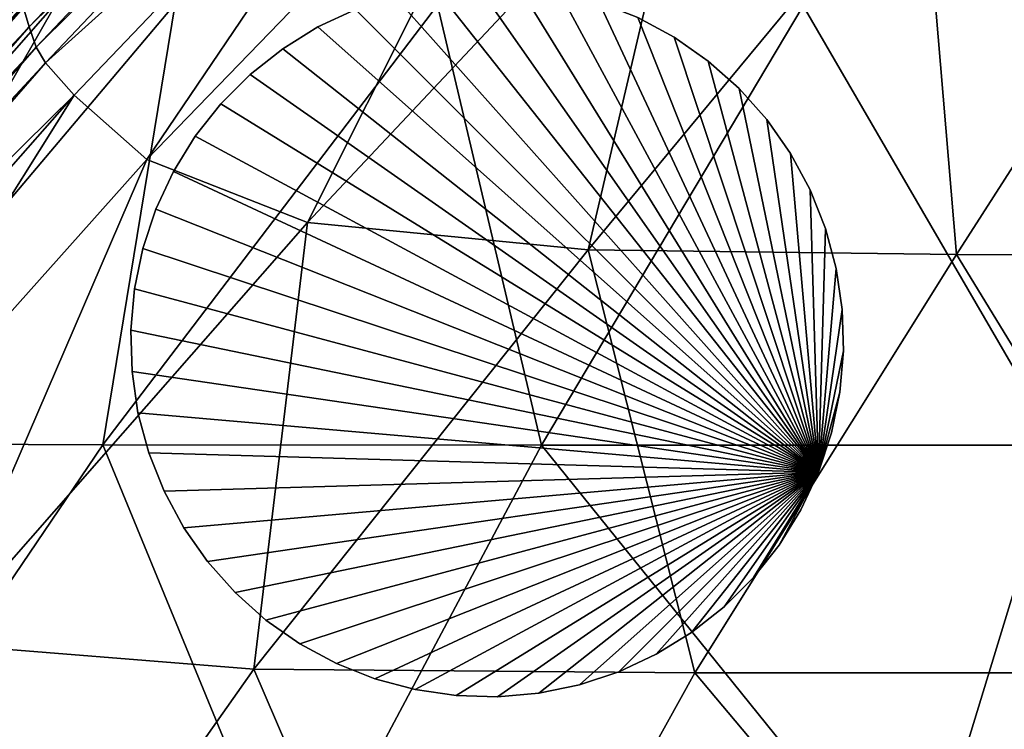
# Model space of a CAD drawing. Extents: x -7.4 to 7.4, y -11.5 to 9.8.
# Tile 288 of 469: x -4.6 to -3.2, y 7.1 to 8.1. Entities that reach past the tile are written whole.
import ezdxf

# ---------------------------------------------------------------- set-up
doc = ezdxf.new("R2010")
doc.units = 0
doc.header["$MEASUREMENT"] = 0
for name, color, linetype in [('A-FURN-3-ST', 150, 'Continuous'), ('A-FURN-3-ST-GD', 252, 'Continuous'), ('A-FURN-3-ST-SI', 160, 'Continuous')]:
    doc.layers.add(name, color=color, linetype=linetype)

msp = doc.modelspace()

# ---------------------------------------------------------------- meshes
at = {"layer": 'A-FURN-3-ST'}
mesh = msp.add_polyface(dxfattribs=at)
corners = [(-2.3404, 9.5564, 0.6182), (-2.2912, 9.7057, 1.0007), (-1.9487, 9.6319, 1.0008), (-2.6336, 9.6099, 0.6182), (-2.5664, 9.7687, 1.0005), (-2.8487, 9.6256, 0.6233), (-2.7551, 9.7837, 1.0014), (-3.0247, 9.559, 0.6481), (-2.9951, 9.6404, 1.0044), (-3.3325, 9.2399, 0.6233), (-3.4183, 9.2527, 1.0016), (-3.8311, 8.7021, 0.6182), (-3.9661, 8.7043, 1.0008), (-4.3581, 8.1193, 0.6182), (-4.5203, 8.1223, 1.001), (-4.8677, 7.5162, 0.6182), (-5.0485, 7.5208, 1.0011), (-5.3454, 6.878, 0.6182), (-5.5424, 6.8831, 1.0012), (-2.4981, 9.1919, 0.5658), (-2.839, 9.224, 0.5658), (-2.7171, 8.6813, 0.5584), (-3.1458, 8.6921, 0.5584), (-2.1241, 9.1542, 0.5658), (-2.2831, 8.6688, 0.5584), (-1.9902, 9.4936, 0.6182), (-1.918, 8.1123, 0.5584), (-2.3941, 8.1138, 0.5584), (-1.9338, 7.5139, 0.5584), (-2.4683, 7.5139, 0.5584), (-1.9418, 6.8755, 0.5584), (-2.5325, 6.8755, 0.5584), (-3.5403, 8.6986, 0.5658), (-3.1266, 9.2403, 0.573), (-3.8558, 7.5139, 0.5584), (-4.4575, 7.5142, 0.5658), (-3.9986, 8.1177, 0.5658), (-3.4969, 8.1167, 0.5584), (-4.1952, 6.8755, 0.5584), (-4.8901, 6.8758, 0.5658), (-3.3412, 6.8755, 0.5584), (-3.1463, 7.5139, 0.5584), (-2.9376, 8.1153, 0.5584)]
mesh.append_faces([[corners[k] for k in face] for face in [(0, 1, 2), (3, 4, 1), (1, 0, 3), (5, 6, 4), (4, 3, 5), (7, 8, 6), (6, 5, 7), (7, 9, 10), (10, 8, 7), (10, 9, 11), (11, 12, 10), (12, 11, 13), (13, 14, 12), (14, 13, 15), (15, 16, 14), (16, 15, 17), (17, 18, 16), (0, 19, 20), (20, 3, 0), (20, 19, 21), (21, 22, 20), (19, 23, 24), (24, 21, 19), (25, 23, 19), (19, 0, 25), (26, 27, 24), (32, 33, 20), (20, 22, 32), (33, 5, 3), (3, 20, 33), (9, 7, 5), (5, 33, 9), (11, 9, 33), (33, 32, 11), (34, 35, 36), (36, 37, 34), (37, 36, 32), (32, 22, 37), (36, 13, 11), (11, 32, 36), (35, 15, 13), (13, 36, 35), (38, 39, 35), (35, 34, 38), (39, 17, 15), (15, 35, 39), (40, 38, 34), (34, 41, 40), (27, 42, 21), (21, 24, 27), (42, 37, 22), (22, 21, 42), (41, 34, 37), (37, 42, 41)]])
mesh.append_faces([[corners[k] for k in face] for face in [(28, 29, 27), (30, 31, 29), (41, 29, 31)]], dxfattribs={"vtx0": -1, "vtx1": -1, "vtx2": -1})
mesh.append_faces([[corners[k] for k in face] for face in [(31, 40, 41), (29, 41, 42)]], dxfattribs={"vtx0": -1, "vtx2": -1})
mesh.append_faces([[corners[k] for k in face] for face in [(42, 27, 29)]], dxfattribs={"vtx1": -1, "vtx2": -1})
mesh = msp.add_polyface(dxfattribs=at)
corners = [(-3.015, 9.6548, 17.5833), (-3.0154, 9.6535, 17.5767), (-3.456, 9.2526, 17.5831), (-3.0145, 9.6569, 17.5946), (-3.4558, 9.2539, 17.5897), (-3.4556, 9.2559, 17.6011), (-3.0202, 9.555, 17.6351), (-3.0284, 9.5804, 17.6167), (-3.4597, 9.1823, 17.6231), (-3.4502, 9.1578, 17.6416), (-3.4069, 9.1079, 17.7349), (-2.9753, 9.5031, 17.7286), (-2.7352, 9.6503, 17.7279), (-2.781, 9.7029, 17.6343), (-3.024, 9.6129, 17.6215), (-3.0175, 9.6431, 17.6244), (-3.4569, 9.2426, 17.6308), (-3.4592, 9.2135, 17.6279), (-3.4557, 9.2551, 17.6187), (-3.0146, 9.6561, 17.6123), (-2.6333, 8.8395, 18.2179), (-2.9353, 8.3235, 18.2456), (-2.5066, 8.3132, 18.2556), (-3.159, 8.9009, 18.1132), (-2.9247, 8.861, 18.1985), (-2.6781, 9.2744, 18.1091), (-2.8678, 9.2303, 18.0682), (-2.4608, 9.255, 18.1226), (-3.3337, 8.3355, 18.2223), (-3.2864, 7.7755, 18.2606), (-2.7271, 7.7743, 18.2753), (-3.015, 9.6548, 17.571), (-3.0145, 9.6569, 17.5658), (-3.4556, 9.2559, 17.5723), (-3.4558, 9.2539, 17.5774), (-2.656, 9.5248, 17.9213), (-2.4691, 9.5093, 17.9272), (-2.5541, 9.6354, 17.7319), (-2.8946, 9.3871, 17.917), (-3.3102, 9.0062, 17.9275)]
mesh.append_faces([[corners[k] for k in face] for face in [(0, 1, 2), (3, 0, 4), (4, 5, 3), (6, 7, 8), (9, 10, 11), (11, 6, 9), (6, 11, 12), (7, 6, 13), (14, 15, 16), (7, 14, 17), (5, 18, 19), (19, 3, 5), (15, 19, 18), (20, 21, 22), (23, 24, 25), (25, 26, 23), (24, 20, 27), (27, 25, 24), (28, 21, 20), (20, 24, 28), (28, 24, 23), (29, 21, 28), (21, 29, 30), (30, 22, 21), (31, 32, 33), (1, 31, 34), (12, 35, 36), (36, 37, 12), (35, 25, 27), (27, 36, 35), (38, 26, 25), (25, 35, 38), (11, 38, 35), (35, 12, 11), (10, 39, 38), (38, 11, 10), (39, 23, 26), (26, 38, 39)]])
mesh = msp.add_polyface(dxfattribs=at)
corners = [(-4.5697, 8.1256, 17.6176), (-4.5691, 8.1238, 17.6063), (-5.0993, 7.525, 17.6124), (-5.1004, 7.5268, 17.6237), (-4.5687, 8.1227, 17.5997), (-5.0987, 7.5241, 17.6058), (-4.0116, 8.7031, 17.5985), (-4.0118, 8.7051, 17.6099), (-4.5488, 8.0602, 17.6399), (-4.536, 8.0384, 17.6583), (-3.9923, 8.6123, 17.6504), (-4.0035, 8.6354, 17.632), (-4.497, 7.9941, 17.7512), (-3.9512, 8.5651, 17.7436), (-5.0533, 7.4454, 17.6646), (-5.0677, 7.4657, 17.6462), (-4.5662, 8.1138, 17.6473), (-4.5584, 8.0879, 17.6445), (-4.008, 8.665, 17.6367), (-5.082, 7.4916, 17.6508), (-5.0947, 7.5158, 17.6534), (-4.5695, 8.1248, 17.6351), (-4.0118, 8.7043, 17.6274), (-4.0108, 8.6925, 17.6396), (-5.1001, 7.5261, 17.6413), (-3.652, 8.3784, 18.1306), (-4.1766, 7.8196, 18.1386), (-3.7918, 7.7817, 18.2331), (-3.3337, 8.3355, 18.2223), (-3.2864, 7.7755, 18.2606), (-4.5691, 8.1238, 17.594), (-5.0993, 7.525, 17.6001), (-4.5697, 8.1256, 17.5888), (-5.1004, 7.5268, 17.595), (-4.0116, 8.7031, 17.5862), (-4.0116, 8.702, 17.5919), (-4.397, 7.9059, 17.9448), (-3.8501, 8.4712, 17.9375), (-4.9183, 7.3217, 17.9504)]
mesh.append_faces([[corners[k] for k in face] for face in [(0, 1, 2), (2, 3, 0), (1, 4, 5), (5, 2, 1), (4, 1, 6), (1, 0, 7), (8, 9, 10), (10, 11, 8), (9, 12, 13), (13, 10, 9), (12, 9, 14), (9, 8, 15), (16, 17, 18), (17, 8, 11), (11, 18, 17), (8, 17, 19), (20, 19, 17), (17, 16, 20), (0, 21, 22), (21, 16, 23), (24, 20, 16), (16, 21, 24), (3, 24, 21), (21, 0, 3), (25, 26, 27), (27, 28, 25), (28, 27, 29), (4, 30, 31), (31, 5, 4), (30, 32, 33), (33, 31, 30), (32, 30, 34), (30, 4, 35), (13, 12, 36), (36, 37, 13), (37, 36, 26), (26, 25, 37), (38, 36, 12)]])
mesh = msp.add_polyface(dxfattribs=at)
corners = [(-5.0993, 7.525, 17.6124), (-5.0987, 7.5241, 17.6058), (-5.5941, 6.8874, 17.6111), (-5.5949, 6.8884, 17.6177), (-5.1004, 7.5268, 17.6237), (-5.5963, 6.8899, 17.629), (-5.5526, 6.8335, 17.6517), (-5.5367, 6.8147, 17.6701), (-5.0533, 7.4454, 17.6646), (-5.0677, 7.4657, 17.6462), (-5.5015, 6.7765, 17.7624), (-5.0162, 7.404, 17.7572), (-4.497, 7.9941, 17.7512), (-4.536, 8.0384, 17.6583), (-5.082, 7.4916, 17.6508), (-4.5488, 8.0602, 17.6399), (-5.5886, 6.8798, 17.6587), (-5.5714, 6.8574, 17.6561), (-5.0947, 7.5158, 17.6534), (-5.5959, 6.8893, 17.6465), (-5.1001, 7.5261, 17.6413), (-3.7918, 7.7817, 18.2331), (-4.2503, 7.2062, 18.242), (-3.6453, 7.2012, 18.2744), (-3.2864, 7.7755, 18.2606), (-4.1766, 7.8196, 18.1386), (-4.6839, 7.2413, 18.1447), (-4.6827, 6.5936, 18.2499), (-3.9847, 6.589, 18.2875), (-3.1308, 6.589, 18.3157), (-2.9359, 7.2012, 18.2954), (-2.7271, 7.7743, 18.2753), (-2.2579, 7.2012, 18.3126), (-5.0993, 7.525, 17.6001), (-5.1004, 7.5268, 17.595), (-5.5963, 6.8899, 17.6003), (-5.5949, 6.8884, 17.6054), (-4.397, 7.9059, 17.9448), (-4.9183, 7.3217, 17.9504), (-5.4057, 6.7004, 17.9552), (-5.1594, 6.626, 18.1501)]
mesh.append_faces([[corners[k] for k in face] for face in [(0, 1, 2), (2, 3, 0), (4, 0, 3), (3, 5, 4), (6, 7, 8), (8, 9, 6), (7, 10, 11), (11, 8, 7), (8, 11, 12), (9, 8, 13), (14, 9, 15), (16, 17, 14), (14, 18, 16), (17, 6, 9), (9, 14, 17), (5, 19, 20), (20, 4, 5), (19, 16, 18), (18, 20, 19), (21, 22, 23), (23, 24, 21), (25, 26, 22), (22, 21, 25), (27, 22, 26), (28, 23, 22), (29, 30, 23), (31, 30, 32), (24, 23, 30), (30, 31, 24), (33, 34, 35), (35, 36, 33), (1, 33, 36), (36, 2, 1), (37, 38, 26), (26, 25, 37), (12, 11, 38), (11, 10, 39), (39, 38, 11), (40, 26, 38)]])
mesh = msp.add_polyface(dxfattribs=at)
corners = [(-5.5015, 6.7765, 17.7624), (-5.5367, 6.8147, 17.6701), (-5.9789, 6.1279, 17.6783), (-5.5526, 6.8335, 17.6517), (-5.9961, 6.145, 17.6599), (-5.5714, 6.8574, 17.6561), (-6.019, 6.1669, 17.6642), (-5.5886, 6.8798, 17.6587), (-6.0404, 6.1872, 17.6666), (-5.5959, 6.8893, 17.6465), (-6.0495, 6.1959, 17.6544), (-5.5944, 5.956, 18.1573), (-5.9816, 5.2133, 18.1686), (-5.4303, 5.187, 18.271), (-5.0783, 5.9265, 18.259), (-4.5717, 5.1832, 18.316), (-4.2953, 5.9223, 18.301), (-5.7324, 4.357, 18.2865), (-4.8088, 4.3538, 18.3339), (-4.6839, 7.2413, 18.1447), (-5.1594, 6.626, 18.1501), (-4.6827, 6.5936, 18.2499), (-4.2503, 7.2062, 18.242), (-3.9847, 6.589, 18.2875), (-5.0023, 3.4161, 18.3553), (-3.4677, 5.1832, 18.3564), (-3.309, 5.9223, 18.336), (-2.433, 5.1832, 18.3914), (-2.3808, 5.9223, 18.3656), (-3.6039, 4.3538, 18.3778), (-2.4779, 4.3538, 18.4164), (-3.6453, 7.2012, 18.2744), (-3.1308, 6.589, 18.3157), (-2.9359, 7.2012, 18.2954), (-2.322, 6.589, 18.3391), (-4.9183, 7.3217, 17.9504), (-5.4057, 6.7004, 17.9552), (-5.8516, 6.0238, 17.9623), (-5.9454, 6.0931, 17.7702)]
mesh.append_faces([[corners[k] for k in face] for face in [(0, 1, 2), (1, 3, 4), (3, 5, 6), (5, 7, 8), (7, 9, 10), (11, 12, 13), (13, 14, 11), (14, 13, 15), (15, 16, 14), (13, 17, 18), (18, 15, 13), (17, 13, 12), (19, 20, 21), (22, 21, 23), (21, 14, 16), (16, 23, 21), (20, 11, 14), (14, 21, 20), (24, 18, 17), (16, 15, 25), (25, 26, 16), (26, 25, 27), (27, 28, 26), (25, 29, 30), (30, 27, 25), (15, 18, 29), (29, 25, 15), (31, 23, 32), (33, 32, 34), (32, 26, 28), (28, 34, 32), (23, 16, 26), (26, 32, 23), (35, 36, 20), (36, 37, 11), (11, 20, 36), (36, 0, 38), (38, 37, 36)]])
at = {"layer": 'A-FURN-3-ST-GD'}
mesh = msp.add_polyface(dxfattribs=at)
corners = [(-3.4759, 7.4768, 0), (-4.4142, 7.7282, 0), (-4.4027, 7.7839, 0), (-4.3848, 7.8379, 0), (-4.3608, 7.8894, 0), (-4.3309, 7.9378, 0), (-4.2957, 7.9824, 0), (-4.2555, 8.0227, 0), (-4.2108, 8.0579, 0), (-4.1624, 8.0878, 0), (-4.1109, 8.1118, 0), (-4.0569, 8.1297, 0), (-3.8315, 8.1363, 0), (-3.8877, 8.1445, 0), (-3.8877, 8.1445, 0.1137), (-3.8315, 8.1363, 0.1137), (-3.9446, 8.1462, 0), (-3.9446, 8.1462, 0.1137), (-4.0012, 8.1412, 0), (-4.0012, 8.1412, 0.1137), (-4.0569, 8.1297, 0.1137), (-4.1109, 8.1118, 0.1137), (-4.1624, 8.0878, 0.1137), (-3.9446, 8.1462, 0.2275), (-3.8877, 8.1445, 0.2275), (-4.0012, 8.1412, 0.2275), (-4.0569, 8.1297, 0.2275), (-4.1109, 8.1118, 0.2275), (-4.1624, 8.0878, 0.2275), (-3.9446, 8.1462, 0.3412), (-3.8877, 8.1445, 0.3412), (-4.0012, 8.1412, 0.3412), (-4.0569, 8.1297, 0.3412), (-4.1109, 8.1118, 0.3412), (-4.1624, 8.0878, 0.3412), (-3.9446, 8.1462, 0.455), (-3.8877, 8.1445, 0.455), (-4.0012, 8.1412, 0.455), (-4.0569, 8.1297, 0.455), (-4.1109, 8.1118, 0.455), (-4.1624, 8.0878, 0.455), (-3.9446, 8.1462, 0.5688), (-3.8877, 8.1445, 0.5688), (-4.0012, 8.1412, 0.5688), (-4.0569, 8.1297, 0.5688), (-4.1109, 8.1118, 0.5688), (-4.1624, 8.0878, 0.5688), (-4.2108, 8.0579, 0.455), (-4.2108, 8.0579, 0.5688), (-3.4759, 7.4768, 0.5688), (-4.2555, 8.0227, 0.5688), (-4.2957, 7.9824, 0.5688), (-4.3309, 7.9378, 0.5688), (-4.3608, 7.8894, 0.5688), (-4.3848, 7.8379, 0.5688), (-4.4027, 7.7839, 0.5688), (-4.4142, 7.7282, 0.5688)]
mesh.append_faces([[corners[k] for k in face] for face in [(12, 13, 14, 15), (13, 16, 17, 14), (16, 18, 19, 17), (18, 11, 20, 19), (11, 10, 21, 20), (10, 9, 22, 21), (14, 17, 23, 24), (17, 19, 25, 23), (19, 20, 26, 25), (20, 21, 27, 26), (21, 22, 28, 27), (24, 23, 29, 30), (23, 25, 31, 29), (25, 26, 32, 31), (26, 27, 33, 32), (27, 28, 34, 33), (30, 29, 35, 36), (29, 31, 37, 35), (31, 32, 38, 37), (32, 33, 39, 38), (33, 34, 40, 39), (36, 35, 41, 42), (35, 37, 43, 41), (37, 38, 44, 43), (38, 39, 45, 44), (39, 40, 46, 45), (40, 47, 48, 46)]])
mesh.append_faces([[corners[k] for k in face] for face in [(0, 1, 2), (0, 2, 3), (0, 3, 4), (0, 4, 5), (0, 5, 6), (0, 6, 7), (0, 7, 8), (0, 8, 9), (0, 9, 10), (0, 10, 11), (49, 44, 45), (49, 45, 46), (49, 46, 48), (49, 48, 50), (49, 50, 51), (49, 51, 52), (49, 52, 53), (49, 53, 54), (49, 54, 55), (49, 55, 56)]], dxfattribs={"vtx0": -1, "vtx2": -1})
mesh = msp.add_polyface(dxfattribs=at)
corners = [(-3.4759, 7.4768, 0), (-4.0569, 8.1297, 0), (-4.0012, 8.1412, 0), (-3.9446, 8.1462, 0), (-3.8877, 8.1445, 0), (-3.8315, 8.1363, 0), (-3.5141, 7.9141, 0), (-3.5468, 7.9606, 0), (-3.5468, 7.9606, 0.1137), (-3.5141, 7.9141, 0.1137), (-3.5846, 8.0031, 0), (-3.5846, 8.0031, 0.1137), (-3.627, 8.0409, 0), (-3.627, 8.0409, 0.1137), (-3.6736, 8.0736, 0), (-3.6736, 8.0736, 0.1137), (-3.7237, 8.1005, 0), (-3.7237, 8.1005, 0.1137), (-3.7765, 8.1215, 0), (-3.7765, 8.1215, 0.1137), (-3.8315, 8.1363, 0.1137), (-3.5468, 7.9606, 0.2275), (-3.5141, 7.9141, 0.2275), (-3.5846, 8.0031, 0.2275), (-3.627, 8.0409, 0.2275), (-3.6736, 8.0736, 0.2275), (-3.7237, 8.1005, 0.2275), (-3.7765, 8.1215, 0.2275), (-3.8315, 8.1363, 0.2275), (-3.8877, 8.1445, 0.1137), (-3.8877, 8.1445, 0.2275), (-3.5468, 7.9606, 0.3412), (-3.5141, 7.9141, 0.3412), (-3.5846, 8.0031, 0.3412), (-3.627, 8.0409, 0.3412), (-3.6736, 8.0736, 0.3412), (-3.7237, 8.1005, 0.3412), (-3.7765, 8.1215, 0.3412), (-3.8315, 8.1363, 0.3412), (-3.8877, 8.1445, 0.3412), (-3.5468, 7.9606, 0.455), (-3.5141, 7.9141, 0.455), (-3.5846, 8.0031, 0.455), (-3.627, 8.0409, 0.455), (-3.6736, 8.0736, 0.455), (-3.7237, 8.1005, 0.455), (-3.7765, 8.1215, 0.455), (-3.8315, 8.1363, 0.455), (-3.8877, 8.1445, 0.455), (-3.5468, 7.9606, 0.5688), (-3.5141, 7.9141, 0.5688), (-3.5846, 8.0031, 0.5688), (-3.627, 8.0409, 0.5688), (-3.6736, 8.0736, 0.5688), (-3.7237, 8.1005, 0.5688), (-3.7765, 8.1215, 0.5688), (-3.8315, 8.1363, 0.5688), (-3.8877, 8.1445, 0.5688), (-3.4759, 7.4768, 0.5688), (-3.9446, 8.1462, 0.5688), (-4.0012, 8.1412, 0.5688), (-4.0569, 8.1297, 0.5688)]
mesh.append_faces([[corners[k] for k in face] for face in [(6, 7, 8, 9), (7, 10, 11, 8), (10, 12, 13, 11), (12, 14, 15, 13), (14, 16, 17, 15), (16, 18, 19, 17), (18, 5, 20, 19), (9, 8, 21, 22), (8, 11, 23, 21), (11, 13, 24, 23), (13, 15, 25, 24), (15, 17, 26, 25), (17, 19, 27, 26), (19, 20, 28, 27), (20, 29, 30, 28), (22, 21, 31, 32), (21, 23, 33, 31), (23, 24, 34, 33), (24, 25, 35, 34), (25, 26, 36, 35), (26, 27, 37, 36), (27, 28, 38, 37), (28, 30, 39, 38), (32, 31, 40, 41), (31, 33, 42, 40), (33, 34, 43, 42), (34, 35, 44, 43), (35, 36, 45, 44), (36, 37, 46, 45), (37, 38, 47, 46), (38, 39, 48, 47), (41, 40, 49, 50), (40, 42, 51, 49), (42, 43, 52, 51), (43, 44, 53, 52), (44, 45, 54, 53), (45, 46, 55, 54), (46, 47, 56, 55), (47, 48, 57, 56)]])
mesh.append_faces([[corners[k] for k in face] for face in [(0, 1, 2), (0, 2, 3), (0, 3, 4), (0, 4, 5), (58, 56, 57), (58, 57, 59), (58, 59, 60), (58, 60, 61)]], dxfattribs={"vtx0": -1, "vtx2": -1})
mesh = msp.add_polyface(dxfattribs=at)
corners = [(-3.4759, 7.4768, 0), (-3.8315, 8.1363, 0), (-3.7765, 8.1215, 0), (-3.7237, 8.1005, 0), (-3.6736, 8.0736, 0), (-3.627, 8.0409, 0), (-3.5846, 8.0031, 0), (-3.5468, 7.9606, 0), (-3.5141, 7.9141, 0), (-3.4871, 7.864, 0), (-3.4662, 7.8112, 0), (-3.4514, 7.7562, 0), (-3.4432, 7.7, 0), (-3.4415, 7.6431, 0), (-3.4432, 7.7, 0.1137), (-3.4415, 7.6431, 0.1137), (-3.4514, 7.7562, 0.1137), (-3.4662, 7.8112, 0.1137), (-3.4871, 7.864, 0.1137), (-3.5141, 7.9141, 0.1137), (-3.4432, 7.7, 0.2275), (-3.4415, 7.6431, 0.2275), (-3.4514, 7.7562, 0.2275), (-3.4662, 7.8112, 0.2275), (-3.4871, 7.864, 0.2275), (-3.5141, 7.9141, 0.2275), (-3.4432, 7.7, 0.3412), (-3.4415, 7.6431, 0.3412), (-3.4514, 7.7562, 0.3412), (-3.4662, 7.8112, 0.3412), (-3.4871, 7.864, 0.3412), (-3.5141, 7.9141, 0.3412), (-3.4432, 7.7, 0.455), (-3.4415, 7.6431, 0.455), (-3.4514, 7.7562, 0.455), (-3.4662, 7.8112, 0.455), (-3.4871, 7.864, 0.455), (-3.5141, 7.9141, 0.455), (-3.4432, 7.7, 0.5688), (-3.4415, 7.6431, 0.5688), (-3.4514, 7.7562, 0.5688), (-3.4662, 7.8112, 0.5688), (-3.4871, 7.864, 0.5688), (-3.5141, 7.9141, 0.5688), (-3.4759, 7.4768, 0.5688), (-3.5468, 7.9606, 0.5688), (-3.5846, 8.0031, 0.5688), (-3.627, 8.0409, 0.5688), (-3.6736, 8.0736, 0.5688), (-3.7237, 8.1005, 0.5688), (-3.7765, 8.1215, 0.5688), (-3.8315, 8.1363, 0.5688)]
mesh.append_faces([[corners[k] for k in face] for face in [(13, 12, 14, 15), (12, 11, 16, 14), (11, 10, 17, 16), (10, 9, 18, 17), (9, 8, 19, 18), (15, 14, 20, 21), (14, 16, 22, 20), (16, 17, 23, 22), (17, 18, 24, 23), (18, 19, 25, 24), (21, 20, 26, 27), (20, 22, 28, 26), (22, 23, 29, 28), (23, 24, 30, 29), (24, 25, 31, 30), (27, 26, 32, 33), (26, 28, 34, 32), (28, 29, 35, 34), (29, 30, 36, 35), (30, 31, 37, 36), (33, 32, 38, 39), (32, 34, 40, 38), (34, 35, 41, 40), (35, 36, 42, 41), (36, 37, 43, 42)]])
mesh.append_faces([[corners[k] for k in face] for face in [(0, 1, 2), (0, 2, 3), (0, 3, 4), (0, 4, 5), (0, 5, 6), (0, 6, 7), (0, 7, 8), (0, 8, 9), (0, 9, 10), (0, 10, 11), (0, 11, 12), (44, 38, 40), (44, 40, 41), (44, 41, 42), (44, 42, 43), (44, 43, 45), (44, 45, 46), (44, 46, 47), (44, 47, 48), (44, 48, 49), (44, 49, 50), (44, 50, 51)]], dxfattribs={"vtx0": -1, "vtx2": -1})
mesh = msp.add_polyface(dxfattribs=at)
corners = [(-4.1624, 8.0878, 0), (-4.2108, 8.0579, 0), (-4.2108, 8.0579, 0.1137), (-4.1624, 8.0878, 0.1137), (-4.2555, 8.0227, 0), (-4.2555, 8.0227, 0.1137), (-4.2957, 7.9824, 0), (-4.2957, 7.9824, 0.1137), (-4.3309, 7.9378, 0), (-4.3309, 7.9378, 0.1137), (-4.3608, 7.8894, 0), (-4.3608, 7.8894, 0.1137), (-4.3848, 7.8379, 0), (-4.3848, 7.8379, 0.1137), (-4.4027, 7.7839, 0), (-4.4027, 7.7839, 0.1137), (-4.4142, 7.7282, 0), (-4.4142, 7.7282, 0.1137), (-4.4192, 7.6716, 0), (-4.4192, 7.6716, 0.1137), (-4.2108, 8.0579, 0.2275), (-4.1624, 8.0878, 0.2275), (-4.2555, 8.0227, 0.2275), (-4.2957, 7.9824, 0.2275), (-4.3309, 7.9378, 0.2275), (-4.3608, 7.8894, 0.2275), (-4.3848, 7.8379, 0.2275), (-4.4027, 7.7839, 0.2275), (-4.4142, 7.7282, 0.2275), (-4.4192, 7.6716, 0.2275), (-4.2108, 8.0579, 0.3412), (-4.1624, 8.0878, 0.3412), (-4.2555, 8.0227, 0.3412), (-4.2957, 7.9824, 0.3412), (-4.3309, 7.9378, 0.3412), (-4.3608, 7.8894, 0.3412), (-4.3848, 7.8379, 0.3412), (-4.4027, 7.7839, 0.3412), (-4.4142, 7.7282, 0.3412), (-4.4192, 7.6716, 0.3412), (-4.2108, 8.0579, 0.455), (-4.1624, 8.0878, 0.455), (-4.2555, 8.0227, 0.455), (-4.2957, 7.9824, 0.455), (-4.3309, 7.9378, 0.455), (-4.3608, 7.8894, 0.455), (-4.3848, 7.8379, 0.455), (-4.4027, 7.7839, 0.455), (-4.4142, 7.7282, 0.455), (-4.4192, 7.6716, 0.455), (-4.4175, 7.6147, 0.3412), (-4.4175, 7.6147, 0.455), (-4.2555, 8.0227, 0.5688), (-4.2108, 8.0579, 0.5688), (-4.2957, 7.9824, 0.5688), (-4.3309, 7.9378, 0.5688), (-4.3608, 7.8894, 0.5688), (-4.3848, 7.8379, 0.5688), (-4.4027, 7.7839, 0.5688), (-4.4142, 7.7282, 0.5688), (-4.4192, 7.6716, 0.5688), (-4.4175, 7.6147, 0.5688)]
mesh.append_faces([[corners[k] for k in face] for face in [(0, 1, 2, 3), (1, 4, 5, 2), (4, 6, 7, 5), (6, 8, 9, 7), (8, 10, 11, 9), (10, 12, 13, 11), (12, 14, 15, 13), (14, 16, 17, 15), (16, 18, 19, 17), (3, 2, 20, 21), (2, 5, 22, 20), (5, 7, 23, 22), (7, 9, 24, 23), (9, 11, 25, 24), (11, 13, 26, 25), (13, 15, 27, 26), (15, 17, 28, 27), (17, 19, 29, 28), (21, 20, 30, 31), (20, 22, 32, 30), (22, 23, 33, 32), (23, 24, 34, 33), (24, 25, 35, 34), (25, 26, 36, 35), (26, 27, 37, 36), (27, 28, 38, 37), (28, 29, 39, 38), (31, 30, 40, 41), (30, 32, 42, 40), (32, 33, 43, 42), (33, 34, 44, 43), (34, 35, 45, 44), (35, 36, 46, 45), (36, 37, 47, 46), (37, 38, 48, 47), (38, 39, 49, 48), (39, 50, 51, 49), (40, 42, 52, 53), (42, 43, 54, 52), (43, 44, 55, 54), (44, 45, 56, 55), (45, 46, 57, 56), (46, 47, 58, 57), (47, 48, 59, 58), (48, 49, 60, 59), (49, 51, 61, 60)]])
mesh = msp.add_polyface(dxfattribs=at)
corners = [(-3.4759, 7.4768, 0), (-4.0842, 7.1931, 0), (-4.137, 7.2141, 0), (-4.1871, 7.2411, 0), (-4.2337, 7.2737, 0), (-4.2761, 7.3115, 0), (-4.314, 7.354, 0), (-4.3466, 7.4006, 0), (-4.3736, 7.4507, 0), (-4.3946, 7.5035, 0), (-4.4093, 7.5584, 0), (-4.4175, 7.6147, 0), (-4.4192, 7.6716, 0), (-4.4142, 7.7282, 0), (-4.0842, 7.1931, 0.1137), (-4.137, 7.2141, 0.1137), (-4.0292, 7.1784, 0), (-4.0292, 7.1784, 0.1137), (-3.973, 7.1702, 0), (-3.973, 7.1702, 0.1137), (-3.9161, 7.1685, 0), (-3.9161, 7.1685, 0.1137), (-3.8595, 7.1735, 0), (-3.8595, 7.1735, 0.1137), (-4.0842, 7.1931, 0.2275), (-4.137, 7.2141, 0.2275), (-4.0292, 7.1784, 0.2275), (-3.973, 7.1702, 0.2275), (-3.9161, 7.1685, 0.2275), (-4.0842, 7.1931, 0.3412), (-4.137, 7.2141, 0.3412), (-4.0292, 7.1784, 0.3412), (-3.973, 7.1702, 0.3412), (-3.9161, 7.1685, 0.3412), (-4.1871, 7.2411, 0.3412), (-4.137, 7.2141, 0.455), (-4.1871, 7.2411, 0.455), (-4.0842, 7.1931, 0.455), (-4.0292, 7.1784, 0.455), (-3.973, 7.1702, 0.455), (-3.9161, 7.1685, 0.455), (-4.137, 7.2141, 0.5688), (-4.1871, 7.2411, 0.5688), (-4.0842, 7.1931, 0.5688), (-4.0292, 7.1784, 0.5688), (-3.973, 7.1702, 0.5688), (-3.9161, 7.1685, 0.5688), (-3.4759, 7.4768, 0.5688), (-4.4142, 7.7282, 0.5688), (-4.4192, 7.6716, 0.5688), (-4.4175, 7.6147, 0.5688), (-4.4093, 7.5584, 0.5688), (-4.3946, 7.5035, 0.5688), (-4.3736, 7.4507, 0.5688), (-4.3466, 7.4006, 0.5688), (-4.314, 7.354, 0.5688), (-4.2761, 7.3115, 0.5688), (-4.2337, 7.2737, 0.5688)]
mesh.append_faces([[corners[k] for k in face] for face in [(2, 1, 14, 15), (1, 16, 17, 14), (16, 18, 19, 17), (18, 20, 21, 19), (20, 22, 23, 21), (15, 14, 24, 25), (14, 17, 26, 24), (17, 19, 27, 26), (19, 21, 28, 27), (25, 24, 29, 30), (24, 26, 31, 29), (26, 27, 32, 31), (27, 28, 33, 32), (34, 30, 35, 36), (30, 29, 37, 35), (29, 31, 38, 37), (31, 32, 39, 38), (32, 33, 40, 39), (36, 35, 41, 42), (35, 37, 43, 41), (37, 38, 44, 43), (38, 39, 45, 44), (39, 40, 46, 45)]])
mesh.append_faces([[corners[k] for k in face] for face in [(0, 1, 2), (0, 2, 3), (0, 3, 4), (0, 4, 5), (0, 5, 6), (0, 6, 7), (0, 7, 8), (0, 8, 9), (0, 9, 10), (0, 10, 11), (0, 11, 12), (0, 12, 13), (47, 48, 49), (47, 49, 50), (47, 50, 51), (47, 51, 52), (47, 52, 53), (47, 53, 54), (47, 54, 55), (47, 55, 56), (47, 56, 57), (47, 57, 42), (47, 42, 41), (47, 41, 43)]], dxfattribs={"vtx0": -1, "vtx2": -1})
mesh = msp.add_polyface(dxfattribs=at)
corners = [(-3.4759, 7.4768, 0), (-3.4999, 7.4252, 0), (-3.5298, 7.3768, 0), (-3.565, 7.3322, 0), (-3.6053, 7.292, 0), (-3.6499, 7.2568, 0), (-3.4432, 7.7, 0), (-3.4415, 7.6431, 0), (-3.4465, 7.5865, 0), (-3.458, 7.5308, 0), (-3.4465, 7.5865, 0.1137), (-3.458, 7.5308, 0.1137), (-3.4415, 7.6431, 0.1137), (-3.5298, 7.3768, 0.1137), (-3.565, 7.3322, 0.1137), (-3.4999, 7.4252, 0.1137), (-3.4759, 7.4768, 0.1137), (-3.4465, 7.5865, 0.2275), (-3.458, 7.5308, 0.2275), (-3.4415, 7.6431, 0.2275), (-3.5298, 7.3768, 0.2275), (-3.565, 7.3322, 0.2275), (-3.4999, 7.4252, 0.2275), (-3.4759, 7.4768, 0.2275), (-3.4465, 7.5865, 0.3412), (-3.458, 7.5308, 0.3412), (-3.4415, 7.6431, 0.3412), (-3.6053, 7.292, 0.2275), (-3.565, 7.3322, 0.3412), (-3.6053, 7.292, 0.3412), (-3.5298, 7.3768, 0.3412), (-3.4999, 7.4252, 0.3412), (-3.4759, 7.4768, 0.3412), (-3.4465, 7.5865, 0.455), (-3.458, 7.5308, 0.455), (-3.4415, 7.6431, 0.455), (-3.565, 7.3322, 0.455), (-3.6053, 7.292, 0.455), (-3.5298, 7.3768, 0.455), (-3.4999, 7.4252, 0.455), (-3.4759, 7.4768, 0.455), (-3.4465, 7.5865, 0.5688), (-3.458, 7.5308, 0.5688), (-3.4415, 7.6431, 0.5688), (-3.565, 7.3322, 0.5688), (-3.6053, 7.292, 0.5688), (-3.5298, 7.3768, 0.5688), (-3.4999, 7.4252, 0.5688), (-3.4759, 7.4768, 0.5688), (-3.4432, 7.7, 0.5688), (-3.6499, 7.2568, 0.5688)]
mesh.append_faces([[corners[k] for k in face] for face in [(9, 8, 10, 11), (8, 7, 12, 10), (3, 2, 13, 14), (2, 1, 15, 13), (1, 0, 16, 15), (0, 9, 11, 16), (11, 10, 17, 18), (10, 12, 19, 17), (14, 13, 20, 21), (13, 15, 22, 20), (15, 16, 23, 22), (16, 11, 18, 23), (18, 17, 24, 25), (17, 19, 26, 24), (27, 21, 28, 29), (21, 20, 30, 28), (20, 22, 31, 30), (22, 23, 32, 31), (23, 18, 25, 32), (25, 24, 33, 34), (24, 26, 35, 33), (29, 28, 36, 37), (28, 30, 38, 36), (30, 31, 39, 38), (31, 32, 40, 39), (32, 25, 34, 40), (34, 33, 41, 42), (33, 35, 43, 41), (37, 36, 44, 45), (36, 38, 46, 44), (38, 39, 47, 46), (39, 40, 48, 47), (40, 34, 42, 48)]])
mesh.append_faces([[corners[k] for k in face] for face in [(0, 8, 9), (48, 46, 47)]], dxfattribs={"vtx0": -1})
mesh.append_faces([[corners[k] for k in face] for face in [(0, 2, 3), (0, 3, 4), (0, 4, 5), (0, 6, 7), (0, 7, 8), (48, 41, 43), (48, 43, 49), (48, 50, 45), (48, 45, 44), (48, 44, 46)]], dxfattribs={"vtx0": -1, "vtx2": -1})
mesh.append_faces([[corners[k] for k in face] for face in [(0, 1, 2), (48, 42, 41)]], dxfattribs={"vtx2": -1})
mesh = msp.add_polyface(dxfattribs=at)
corners = [(-4.4192, 7.6716, 0), (-4.4175, 7.6147, 0), (-4.4175, 7.6147, 0.1137), (-4.4192, 7.6716, 0.1137), (-4.4093, 7.5584, 0), (-4.4093, 7.5584, 0.1137), (-4.3946, 7.5035, 0), (-4.3946, 7.5035, 0.1137), (-4.3736, 7.4507, 0), (-4.3736, 7.4507, 0.1137), (-4.3466, 7.4006, 0), (-4.3466, 7.4006, 0.1137), (-4.314, 7.354, 0), (-4.314, 7.354, 0.1137), (-4.2761, 7.3115, 0), (-4.2761, 7.3115, 0.1137), (-4.2337, 7.2737, 0), (-4.2337, 7.2737, 0.1137), (-4.1871, 7.2411, 0), (-4.1871, 7.2411, 0.1137), (-4.137, 7.2141, 0), (-4.137, 7.2141, 0.1137), (-4.4175, 7.6147, 0.2275), (-4.4192, 7.6716, 0.2275), (-4.4093, 7.5584, 0.2275), (-4.3946, 7.5035, 0.2275), (-4.3736, 7.4507, 0.2275), (-4.3466, 7.4006, 0.2275), (-4.314, 7.354, 0.2275), (-4.2761, 7.3115, 0.2275), (-4.2337, 7.2737, 0.2275), (-4.1871, 7.2411, 0.2275), (-4.137, 7.2141, 0.2275), (-4.4175, 7.6147, 0.3412), (-4.4192, 7.6716, 0.3412), (-4.4093, 7.5584, 0.3412), (-4.3946, 7.5035, 0.3412), (-4.3736, 7.4507, 0.3412), (-4.3466, 7.4006, 0.3412), (-4.314, 7.354, 0.3412), (-4.2761, 7.3115, 0.3412), (-4.2337, 7.2737, 0.3412), (-4.1871, 7.2411, 0.3412), (-4.137, 7.2141, 0.3412), (-4.4093, 7.5584, 0.455), (-4.4175, 7.6147, 0.455), (-4.3946, 7.5035, 0.455), (-4.3736, 7.4507, 0.455), (-4.3466, 7.4006, 0.455), (-4.314, 7.354, 0.455), (-4.2761, 7.3115, 0.455), (-4.2337, 7.2737, 0.455), (-4.1871, 7.2411, 0.455), (-4.4093, 7.5584, 0.5688), (-4.4175, 7.6147, 0.5688), (-4.3946, 7.5035, 0.5688), (-4.3736, 7.4507, 0.5688), (-4.3466, 7.4006, 0.5688), (-4.314, 7.354, 0.5688), (-4.2761, 7.3115, 0.5688), (-4.2337, 7.2737, 0.5688), (-4.1871, 7.2411, 0.5688)]
mesh.append_faces([[corners[k] for k in face] for face in [(0, 1, 2, 3), (1, 4, 5, 2), (4, 6, 7, 5), (6, 8, 9, 7), (8, 10, 11, 9), (10, 12, 13, 11), (12, 14, 15, 13), (14, 16, 17, 15), (16, 18, 19, 17), (18, 20, 21, 19), (3, 2, 22, 23), (2, 5, 24, 22), (5, 7, 25, 24), (7, 9, 26, 25), (9, 11, 27, 26), (11, 13, 28, 27), (13, 15, 29, 28), (15, 17, 30, 29), (17, 19, 31, 30), (19, 21, 32, 31), (23, 22, 33, 34), (22, 24, 35, 33), (24, 25, 36, 35), (25, 26, 37, 36), (26, 27, 38, 37), (27, 28, 39, 38), (28, 29, 40, 39), (29, 30, 41, 40), (30, 31, 42, 41), (31, 32, 43, 42), (33, 35, 44, 45), (35, 36, 46, 44), (36, 37, 47, 46), (37, 38, 48, 47), (38, 39, 49, 48), (39, 40, 50, 49), (40, 41, 51, 50), (41, 42, 52, 51), (45, 44, 53, 54), (44, 46, 55, 53), (46, 47, 56, 55), (47, 48, 57, 56), (48, 49, 58, 57), (49, 50, 59, 58), (50, 51, 60, 59), (51, 52, 61, 60)]])
mesh = msp.add_polyface(dxfattribs=at)
corners = [(-3.4759, 7.4768, 0), (-3.6499, 7.2568, 0), (-3.6983, 7.2269, 0), (-3.7498, 7.2029, 0), (-3.8038, 7.185, 0), (-3.8595, 7.1735, 0), (-3.9161, 7.1685, 0), (-3.973, 7.1702, 0), (-4.0292, 7.1784, 0), (-4.0842, 7.1931, 0), (-3.8038, 7.185, 0.1137), (-3.8595, 7.1735, 0.1137), (-3.7498, 7.2029, 0.1137), (-3.6983, 7.2269, 0.1137), (-3.6499, 7.2568, 0.1137), (-3.6053, 7.292, 0), (-3.6053, 7.292, 0.1137), (-3.565, 7.3322, 0), (-3.565, 7.3322, 0.1137), (-3.9161, 7.1685, 0.1137), (-3.8595, 7.1735, 0.2275), (-3.9161, 7.1685, 0.2275), (-3.8038, 7.185, 0.2275), (-3.7498, 7.2029, 0.2275), (-3.6983, 7.2269, 0.2275), (-3.6499, 7.2568, 0.2275), (-3.6053, 7.292, 0.2275), (-3.565, 7.3322, 0.2275), (-3.8595, 7.1735, 0.3412), (-3.9161, 7.1685, 0.3412), (-3.8038, 7.185, 0.3412), (-3.7498, 7.2029, 0.3412), (-3.6983, 7.2269, 0.3412), (-3.6499, 7.2568, 0.3412), (-3.6053, 7.292, 0.3412), (-3.8595, 7.1735, 0.455), (-3.9161, 7.1685, 0.455), (-3.8038, 7.185, 0.455), (-3.7498, 7.2029, 0.455), (-3.6983, 7.2269, 0.455), (-3.6499, 7.2568, 0.455), (-3.6053, 7.292, 0.455), (-3.8595, 7.1735, 0.5688), (-3.9161, 7.1685, 0.5688), (-3.8038, 7.185, 0.5688), (-3.7498, 7.2029, 0.5688), (-3.6983, 7.2269, 0.5688), (-3.6499, 7.2568, 0.5688), (-3.6053, 7.292, 0.5688), (-3.4759, 7.4768, 0.5688), (-4.0842, 7.1931, 0.5688), (-4.0292, 7.1784, 0.5688), (-3.973, 7.1702, 0.5688)]
mesh.append_faces([[corners[k] for k in face] for face in [(5, 4, 10, 11), (4, 3, 12, 10), (3, 2, 13, 12), (2, 1, 14, 13), (1, 15, 16, 14), (15, 17, 18, 16), (19, 11, 20, 21), (11, 10, 22, 20), (10, 12, 23, 22), (12, 13, 24, 23), (13, 14, 25, 24), (14, 16, 26, 25), (16, 18, 27, 26), (21, 20, 28, 29), (20, 22, 30, 28), (22, 23, 31, 30), (23, 24, 32, 31), (24, 25, 33, 32), (25, 26, 34, 33), (29, 28, 35, 36), (28, 30, 37, 35), (30, 31, 38, 37), (31, 32, 39, 38), (32, 33, 40, 39), (33, 34, 41, 40), (36, 35, 42, 43), (35, 37, 44, 42), (37, 38, 45, 44), (38, 39, 46, 45), (39, 40, 47, 46), (40, 41, 48, 47)]])
mesh.append_faces([[corners[k] for k in face] for face in [(0, 1, 2), (0, 2, 3), (0, 3, 4), (0, 4, 5), (0, 5, 6), (0, 6, 7), (0, 7, 8), (0, 8, 9), (49, 50, 51), (49, 51, 52), (49, 52, 43), (49, 43, 42), (49, 42, 44), (49, 44, 45), (49, 45, 46), (49, 46, 47)]], dxfattribs={"vtx0": -1, "vtx2": -1})
at = {"layer": 'A-FURN-3-ST-SI'}
mesh = msp.add_polyface(dxfattribs=at)
corners = [(-4.5697, 8.1256, 17.5888), (-4.57, 8.1264, 17.3218), (-5.1008, 7.5276, 17.3277), (-5.1004, 7.5268, 17.595), (-4.57, 8.1266, 11.4414), (-5.1009, 7.5277, 11.4465), (-5.5971, 6.8908, 11.4509), (-5.597, 6.8907, 17.3329), (-5.5963, 6.8899, 17.6003), (-6.0509, 6.1971, 17.3407), (-6.0501, 6.1964, 17.6082), (-6.051, 6.1972, 11.4575), (-6.455, 5.4283, 11.4689), (-6.4549, 5.4282, 17.3541), (-6.4539, 5.4276, 17.6219), (-4.0021, 8.7056, 2.9609), (-4.5602, 8.1251, 2.9622), (-4.5688, 8.1264, 7.2238), (-5.0997, 7.5274, 7.2269), (-5.0911, 7.5254, 2.9632), (-5.5873, 6.8882, 2.9641), (-5.5959, 6.8905, 7.2295), (-6.0498, 6.1969, 7.2335), (-6.0412, 6.1948, 2.9654), (-6.4452, 5.4262, 2.9677), (-6.4538, 5.4281, 7.2403), (-4.5203, 8.1223, 1.001), (-5.0485, 7.5208, 1.0011), (-5.5424, 6.8831, 1.0012), (-5.9941, 6.1901, 1.0014), (-6.3963, 5.422, 1.0017)]
mesh.append_faces([[corners[k] for k in face] for face in [(0, 1, 2), (2, 3, 0), (1, 4, 5), (5, 2, 1), (5, 6, 7), (7, 2, 5), (2, 7, 8), (8, 3, 2), (8, 7, 9), (9, 10, 8), (7, 6, 11), (11, 9, 7), (9, 11, 12), (12, 13, 9), (10, 9, 13), (13, 14, 10), (15, 16, 17), (17, 18, 5), (5, 4, 17), (16, 19, 18), (18, 17, 16), (19, 20, 21), (21, 18, 19), (18, 21, 6), (6, 5, 18), (21, 22, 11), (11, 6, 21), (20, 23, 22), (22, 21, 20), (23, 24, 25), (25, 22, 23), (22, 25, 12), (12, 11, 22), (26, 16, 15), (16, 26, 27), (27, 19, 16), (19, 27, 28), (28, 20, 19), (20, 28, 29), (29, 23, 20), (23, 29, 30), (30, 24, 23)]])

doc.saveas('drawing.dxf')
